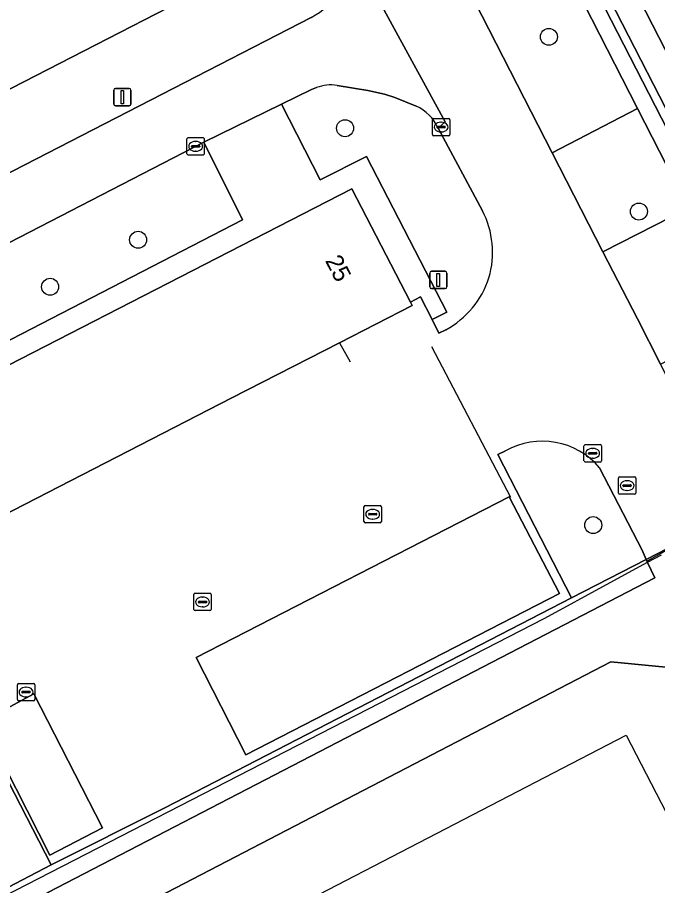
# Model space of a CAD drawing. Extents: x 158835 to 160077, y 386387 to 387778.
# Drawn here: x 159734.01 to 159770.88, y 387370.76 to 387420.75 of the extents above; entities that cross this region are included whole.
import ezdxf

# ---------------------------------------------------------------- set-up
doc = ezdxf.new("R2010")
doc.units = 0
for name, color, linetype in [('IMGEO_Berm_groen', 7, 'Continuous'), ('IMGEO_Boom', 7, 'Continuous'), ('IMGEO_Groenvoorziening', 7, 'Continuous'), ('IMGEO_Haag', 7, 'Continuous'), ('IMGEO_Hek', 7, 'Continuous'), ('IMGEO_Kolk', 7, 'Continuous'), ('IMGEO_Lichtmast', 7, 'Continuous'), ('IMGEO_Oever', 7, 'Continuous'), ('IMGEO_Pand', 7, 'Continuous'), ('IMGEO_Pand_nummerreeks', 7, 'Continuous'), ('IMGEO_Pand_vergunning_verleend', 7, 'Continuous'), ('IMGEO_Rijbaan_lokaal_gesloten', 7, 'Continuous'), ('IMGEO_Rijbaan_lokaal_open', 7, 'Continuous'), ('IMGEO_Voetpad_gesloten', 7, 'Continuous'), ('IMGEO_Voetpad_open', 7, 'Continuous'), ('IMGEO_Waterloop', 7, 'Continuous')]:
    doc.layers.add(name, color=color, linetype=linetype)

msp = doc.modelspace()

# ---------------------------------------------------------------- linework, layer by layer
at = {"layer": 'IMGEO_Berm_groen'}
msp.add_lwpolyline([(159790.305, 387377.55), (159754.776, 387446.721), (159753.98, 387446.313), (159769.724, 387415.495), (159772.655, 387409.758), (159775.938, 387403.333), (159779.16, 387397.025), (159780.272, 387394.849), (159780.474, 387394.454), (159786.225, 387383.196), (159790.006, 387375.795), (159791.845, 387376.735), (159794.612, 387378.149)], dxfattribs=at)
at = {"layer": 'IMGEO_Boom'}
for centre in [(159764.613, 387419.63), (159752.874, 387414.367), (159769.798, 387409.571), (159740.961, 387407.946), (159735.891, 387405.239), (159767.165, 387391.519)]:
    msp.add_circle(centre, 0.489, dxfattribs=at)
at = {"layer": 'IMGEO_Groenvoorziening'}
for points in [[(159727.771, 387497.616), (159722.746, 387495.031), (159764.804, 387412.946), (159769.724, 387415.495), (159753.98, 387446.313), (159752.735, 387445.675), (159752.087, 387446.941), (159753.333, 387447.58)], [(159723.943, 387481.181), (159721.08, 387479.72), (159732.619, 387457.296), (159697.337, 387439.219), (159697.376, 387439.142), (159650.755, 387415.326), (159646.442, 387429.405), (159644.163, 387428.242), (159638.355, 387439.623), (159635.331, 387438.07), (159664.569, 387381.214), (159667.668, 387382.805), (159651.375, 387414.54), (159664.922, 387421.501), (159710.981, 387445.157), (159723.275, 387421.205), (159726.217, 387422.712), (159730.211, 387414.915), (159751.682, 387425.938)], [(159772.655, 387409.758), (159769.724, 387415.495), (159764.804, 387412.946), (159767.719, 387407.256)], [(159772.655, 387409.758), (159767.719, 387407.256), (159769.714, 387403.394), (159771.044, 387400.791), (159775.938, 387403.333)], [(159770.707, 387388.476), (159770.301, 387389.371), (159770.223, 387389.543), (159765.923, 387387.325), (159742.502, 387375.246), (159735.954, 387371.95), (159726.881, 387367.224), (159720.912, 387364.156), (159720.651, 387364.022), (159720.185, 387363.782), (159722.852, 387358.497), (159723.559, 387358.876), (159721.493, 387362.997), (159723.885, 387364.193), (159735.76, 387370.365)]]:
    msp.add_lwpolyline(points, close=True, dxfattribs=at)
for points in [[(159635.331, 387438.07), (159638.355, 387439.623), (159634.334, 387447.502), (159680.952, 387471.272), (159680.971, 387471.209), (159681.006, 387471.095), (159716.148, 387489.228), (159718.91, 387484.265), (159723.199, 387486.46), (159719.646, 387493.39), (159628.525, 387446.043), (159643.217, 387417.533), (159664.437, 387376.249), (159750.933, 387420.751)], [(159753.042, 387428.248), (159725.498, 387481.975), (159723.943, 387481.181), (159751.682, 387425.938), (159730.211, 387414.915), (159731.68, 387412.046), (159708.425, 387403.51), (159709.813, 387400.82), (159669.14, 387379.939), (159667.668, 387382.805), (159664.569, 387381.214), (159635.331, 387438.07)], [(159756.973, 387415.638), (159755.746, 387416.142), (159755.156, 387416.325), (159754.189, 387416.546), (159752.419, 387416.835)], [(159751.232, 387416.713), (159750.952, 387416.595), (159749.216, 387415.749), (159751.436, 387411.392), (159754.109, 387412.748), (159758.744, 387403.78), (159757.884, 387403.346), (159758.28, 387402.577), (159758.687, 387402.765)], [(159760.784, 387409.619), (159758.24, 387414.365), (159758.227, 387414.389)], [(159723.802, 387397.136), (159746.978, 387409.095), (159744.741, 387413.566), (159706.436, 387393.805)], [(159762.118, 387395.789), (159761.675, 387395.573), (159765.923, 387387.325)], [(159765.923, 387387.325), (159770.223, 387389.543), (159769.987, 387390.065), (159767.537, 387394.823)], [(159778.894, 387373.989), (159773.928, 387383.096), (159768.172, 387383.643), (159737.214, 387367.553), (159752.959, 387337.18), (159751.187, 387336.249), (159758.356, 387322.392), (159747.199, 387316.62), (159748.543, 387313.997), (159801.517, 387341.205), (159806.44, 387343.733), (159793.244, 387369.48)]]:
    msp.add_lwpolyline(points, dxfattribs=at)
for centre, radius, start, end in [((159748.276, 387425.543), 5.479, 299.0032, 344.2965), ((159752.068, 387414.418), 2.442, 81.7267, 110.0099), ((159755.936, 387413.342), 2.519, 24.5489, 65.68), ((159756.18, 387407.218), 5.192, 343.625, 27.5467), ((159756.132, 387407.4), 5.292, 298.8644, 341.8836), ((159764.242, 387392.024), 4.323, 40.3502, 119.4349)]:
    msp.add_arc(centre, radius, start, end, dxfattribs=at)
at = {"layer": 'IMGEO_Haag'}
msp.add_lwpolyline([(159770.707, 387388.476), (159770.301, 387389.371), (159770.223, 387389.543), (159765.923, 387387.325), (159742.502, 387375.246), (159735.954, 387371.95), (159726.881, 387367.224), (159720.912, 387364.156), (159720.651, 387364.022), (159720.185, 387363.782), (159722.852, 387358.497), (159723.559, 387358.876), (159721.493, 387362.997), (159723.885, 387364.193), (159735.76, 387370.365)], close=True, dxfattribs=at)
at = {"layer": 'IMGEO_Hek'}
for points in [[(159727.771, 387497.616), (159753.333, 387447.58), (159753.98, 387446.313), (159769.724, 387415.495)], [(159769.724, 387415.495), (159772.655, 387409.758)], [(159752.56, 387402.016), (159753.167, 387400.922)], [(159757.851, 387401.805), (159762.401, 387393.126)], [(159776.016, 387392.647), (159770.27, 387389.44)], [(159771.074, 387389.79), (159770.277, 387389.358), (159766.217, 387387.156)], [(159766.088, 387387.087), (159764.322, 387386.129)], [(159766.217, 387387.156), (159766.088, 387387.087)], [(159764.322, 387386.129), (159720.318, 387363.519)]]:
    msp.add_lwpolyline(points, dxfattribs=at)
at = {"layer": 'IMGEO_Kolk'}
for p, q in [((159757.905, 387414.008), (159757.905, 387414.86)), ((159757.98, 387414.934), (159758.832, 387414.934)), ((159758.906, 387414.86), (159758.906, 387414.008)), ((159758.164, 387414.428), (159758.164, 387414.44)), ((159758.602, 387414.391), (159758.204, 387414.391)), ((159758.207, 387414.477), (159758.605, 387414.477)), ((159758.393, 387414.714), (159758.418, 387414.714)), ((159758.648, 387414.44), (159758.648, 387414.428)), ((159743.846, 387413.826), (159744.698, 387413.826)), ((159758.832, 387413.934), (159757.98, 387413.934)), ((159758.416, 387414.154), (159758.391, 387414.154)), ((159743.771, 387412.9), (159743.771, 387413.752)), ((159744.03, 387413.32), (159744.03, 387413.332)), ((159744.468, 387413.283), (159744.07, 387413.283)), ((159744.073, 387413.369), (159744.471, 387413.369)), ((159744.259, 387413.606), (159744.284, 387413.606)), ((159744.514, 387413.332), (159744.514, 387413.32)), ((159744.772, 387413.752), (159744.772, 387412.9)), ((159744.698, 387412.826), (159743.846, 387412.826)), ((159744.282, 387413.046), (159744.257, 387413.046)), ((159766.635, 387395.224), (159766.635, 387396.076)), ((159766.71, 387396.15), (159767.562, 387396.15)), ((159767.123, 387395.93), (159767.148, 387395.93)), ((159767.636, 387396.076), (159767.636, 387395.224)), ((159766.894, 387395.644), (159766.894, 387395.656)), ((159767.332, 387395.607), (159766.934, 387395.607)), ((159766.937, 387395.693), (159767.335, 387395.693)), ((159767.146, 387395.37), (159767.121, 387395.37)), ((159767.378, 387395.656), (159767.378, 387395.644)), ((159767.562, 387395.15), (159766.71, 387395.15)), ((159768.691, 387394.29), (159769.543, 387394.29)), ((159768.616, 387393.364), (159768.616, 387394.216)), ((159768.875, 387393.784), (159768.875, 387393.796)), ((159768.918, 387393.833), (159769.316, 387393.833)), ((159769.104, 387394.07), (159769.129, 387394.07)), ((159769.359, 387393.796), (159769.359, 387393.784)), ((159769.617, 387394.216), (159769.617, 387393.364)), ((159769.543, 387393.29), (159768.691, 387393.29)), ((159769.313, 387393.747), (159768.915, 387393.747)), ((159769.127, 387393.51), (159769.102, 387393.51)), ((159753.964, 387391.717), (159753.964, 387392.569)), ((159754.039, 387392.643), (159754.891, 387392.643)), ((159754.452, 387392.423), (159754.477, 387392.423)), ((159754.965, 387392.569), (159754.965, 387391.717)), ((159754.223, 387392.137), (159754.223, 387392.149)), ((159754.661, 387392.1), (159754.263, 387392.1)), ((159754.266, 387392.186), (159754.664, 387392.186)), ((159754.475, 387391.863), (159754.45, 387391.863)), ((159754.707, 387392.149), (159754.707, 387392.137)), ((159754.891, 387391.643), (159754.039, 387391.643)), ((159744.169, 387386.665), (159744.169, 387387.517)), ((159744.244, 387387.591), (159745.096, 387387.591)), ((159744.657, 387387.371), (159744.682, 387387.371)), ((159745.17, 387387.517), (159745.17, 387386.665)), ((159744.428, 387387.085), (159744.428, 387387.097)), ((159744.866, 387387.048), (159744.468, 387387.048)), ((159744.471, 387387.134), (159744.869, 387387.134)), ((159744.68, 387386.811), (159744.655, 387386.811)), ((159744.912, 387387.097), (159744.912, 387387.085)), ((159745.096, 387386.591), (159744.244, 387386.591)), ((159734.005, 387381.477), (159734.005, 387382.329)), ((159734.08, 387382.403), (159734.932, 387382.403)), ((159735.006, 387382.329), (159735.006, 387381.477)), ((159734.264, 387381.897), (159734.264, 387381.909)), ((159734.702, 387381.86), (159734.304, 387381.86)), ((159734.307, 387381.946), (159734.705, 387381.946)), ((159734.493, 387382.183), (159734.518, 387382.183)), ((159734.748, 387381.909), (159734.748, 387381.897)), ((159734.932, 387381.403), (159734.08, 387381.403)), ((159734.516, 387381.623), (159734.491, 387381.623))]:
    msp.add_line(p, q, dxfattribs=at)
for points in [[(159757.905, 387414.008), (159757.905, 387414.86)], [(159757.98, 387414.934), (159758.832, 387414.934)], [(159758.906, 387414.86), (159758.906, 387414.008)], [(159743.846, 387413.826), (159744.698, 387413.826)], [(159758.832, 387413.934), (159757.98, 387413.934)], [(159743.771, 387412.9), (159743.771, 387413.752)], [(159744.772, 387413.752), (159744.772, 387412.9)], [(159744.698, 387412.826), (159743.846, 387412.826)], [(159766.635, 387395.224), (159766.635, 387396.076)], [(159766.71, 387396.15), (159767.562, 387396.15)], [(159767.636, 387396.076), (159767.636, 387395.224)], [(159767.562, 387395.15), (159766.71, 387395.15)], [(159768.691, 387394.29), (159769.543, 387394.29)], [(159768.616, 387393.364), (159768.616, 387394.216)], [(159769.617, 387394.216), (159769.617, 387393.364)], [(159769.543, 387393.29), (159768.691, 387393.29)], [(159753.964, 387391.717), (159753.964, 387392.569)], [(159754.039, 387392.643), (159754.891, 387392.643)], [(159754.965, 387392.569), (159754.965, 387391.717)], [(159754.891, 387391.643), (159754.039, 387391.643)], [(159744.169, 387386.665), (159744.169, 387387.517)], [(159744.244, 387387.591), (159745.096, 387387.591)], [(159745.17, 387387.517), (159745.17, 387386.665)], [(159745.096, 387386.591), (159744.244, 387386.591)], [(159734.005, 387381.477), (159734.005, 387382.329)], [(159734.08, 387382.403), (159734.932, 387382.403)], [(159735.006, 387382.329), (159735.006, 387381.477)], [(159734.932, 387381.403), (159734.08, 387381.403)]]:
    msp.add_lwpolyline(points, dxfattribs=at)
for centre, radius, start, end in [((159757.982, 387414.858), 0.0765, 91.552, 178.448), ((159757.982, 387414.858), 0.0765, 91.552, 178.448), ((159758.83, 387414.858), 0.0765, 1.552, 88.448), ((159758.83, 387414.858), 0.0765, 1.552, 88.448), ((159758.204, 387414.437), 0.0403, 85.8775, 175.7526), ((159758.201, 387414.427), 0.0366, 178.938, 274.7102), ((159758.605, 387414.434), 0.043, 264.8664, 352.4533), ((159758.609, 387414.439), 0.0386, 1.7309, 96.639), ((159743.848, 387413.75), 0.0765, 91.552, 178.448), ((159743.848, 387413.75), 0.0765, 91.552, 178.448), ((159744.696, 387413.75), 0.0765, 1.552, 88.448), ((159744.696, 387413.75), 0.0765, 1.552, 88.448), ((159757.982, 387414.01), 0.0765, 181.552, 268.448), ((159757.982, 387414.01), 0.0765, 181.552, 268.448), ((159758.83, 387414.01), 0.0765, 271.552, 358.448), ((159758.83, 387414.01), 0.0765, 271.552, 358.448), ((159744.07, 387413.329), 0.0403, 85.8775, 175.7526), ((159744.067, 387413.319), 0.0366, 178.938, 274.7102), ((159744.471, 387413.326), 0.043, 264.8664, 352.4533), ((159744.475, 387413.331), 0.0386, 1.7309, 96.639), ((159743.848, 387412.902), 0.0765, 181.552, 268.448), ((159743.848, 387412.902), 0.0765, 181.552, 268.448), ((159744.696, 387412.902), 0.0765, 271.552, 358.448), ((159744.696, 387412.902), 0.0765, 271.552, 358.448), ((159766.712, 387396.074), 0.0765, 91.552, 178.448), ((159766.712, 387396.074), 0.0765, 91.552, 178.448), ((159767.56, 387396.074), 0.0765, 1.552, 88.448), ((159767.56, 387396.074), 0.0765, 1.552, 88.448), ((159766.934, 387395.653), 0.0403, 85.8775, 175.7526), ((159766.931, 387395.643), 0.0366, 178.938, 274.7102), ((159767.335, 387395.65), 0.043, 264.8664, 352.4533), ((159767.339, 387395.655), 0.0386, 1.7309, 96.639), ((159766.712, 387395.226), 0.0765, 181.552, 268.448), ((159766.712, 387395.226), 0.0765, 181.552, 268.448), ((159767.56, 387395.226), 0.0765, 271.552, 358.448), ((159767.56, 387395.226), 0.0765, 271.552, 358.448), ((159768.693, 387394.214), 0.0765, 91.552, 178.448), ((159768.693, 387394.214), 0.0765, 91.552, 178.448), ((159769.541, 387394.214), 0.0765, 1.552, 88.448), ((159769.541, 387394.214), 0.0765, 1.552, 88.448), ((159768.915, 387393.793), 0.0403, 85.8775, 175.7526), ((159768.912, 387393.783), 0.0366, 178.938, 274.7102), ((159769.316, 387393.79), 0.043, 264.8664, 352.4533), ((159769.32, 387393.795), 0.0386, 1.7309, 96.639), ((159768.693, 387393.366), 0.0765, 181.552, 268.448), ((159768.693, 387393.366), 0.0765, 181.552, 268.448), ((159769.541, 387393.366), 0.0765, 271.552, 358.448), ((159769.541, 387393.366), 0.0765, 271.552, 358.448), ((159754.041, 387392.567), 0.0765, 91.552, 178.448), ((159754.041, 387392.567), 0.0765, 91.552, 178.448), ((159754.889, 387392.567), 0.0765, 1.552, 88.448), ((159754.889, 387392.567), 0.0765, 1.552, 88.448), ((159754.263, 387392.146), 0.0403, 85.8775, 175.7526), ((159754.26, 387392.136), 0.0366, 178.938, 274.7102), ((159754.664, 387392.143), 0.043, 264.8664, 352.4533), ((159754.668, 387392.148), 0.0386, 1.7309, 96.639), ((159754.041, 387391.719), 0.0765, 181.552, 268.448), ((159754.041, 387391.719), 0.0765, 181.552, 268.448), ((159754.889, 387391.719), 0.0765, 271.552, 358.448), ((159754.889, 387391.719), 0.0765, 271.552, 358.448), ((159744.246, 387387.515), 0.0765, 91.552, 178.448), ((159744.246, 387387.515), 0.0765, 91.552, 178.448), ((159745.094, 387387.515), 0.0765, 1.552, 88.448), ((159745.094, 387387.515), 0.0765, 1.552, 88.448), ((159744.468, 387387.094), 0.0403, 85.8775, 175.7526), ((159744.465, 387387.084), 0.0366, 178.938, 274.7102), ((159744.869, 387387.091), 0.043, 264.8664, 352.4533), ((159744.873, 387387.096), 0.0386, 1.7309, 96.639), ((159744.246, 387386.667), 0.0765, 181.552, 268.448), ((159744.246, 387386.667), 0.0765, 181.552, 268.448), ((159745.094, 387386.667), 0.0765, 271.552, 358.448), ((159745.094, 387386.667), 0.0765, 271.552, 358.448), ((159734.082, 387382.327), 0.0765, 91.552, 178.448), ((159734.082, 387382.327), 0.0765, 91.552, 178.448), ((159734.93, 387382.327), 0.0765, 1.552, 88.448), ((159734.93, 387382.327), 0.0765, 1.552, 88.448), ((159734.304, 387381.906), 0.0403, 85.8775, 175.7526), ((159734.301, 387381.896), 0.0366, 178.938, 274.7102), ((159734.705, 387381.903), 0.043, 264.8664, 352.4533), ((159734.709, 387381.908), 0.0386, 1.7309, 96.639), ((159734.082, 387381.479), 0.0765, 181.552, 268.448), ((159734.082, 387381.479), 0.0765, 181.552, 268.448), ((159734.93, 387381.479), 0.0765, 271.552, 358.448), ((159734.93, 387381.479), 0.0765, 271.552, 358.448)]:
    msp.add_arc(centre, radius, start, end, dxfattribs=at)
for centre, major_axis, ratio, start_param, end_param in [((159758.392, 387414.434), (-0.387, 0.002), 0.722429, 4.712389, 7.853982), ((159758.417, 387414.434), (-0.39, 0.002), 0.717154, 1.570796, 4.712389), ((159744.258, 387413.326), (-0.387, 0.002), 0.722429, 4.712389, 7.853982), ((159744.283, 387413.326), (-0.39, 0.002), 0.717154, 1.570796, 4.712389), ((159767.122, 387395.65), (-0.387, 0.002), 0.722429, 4.712389, 7.853982), ((159767.147, 387395.65), (-0.39, 0.002), 0.717154, 1.570796, 4.712389), ((159769.103, 387393.79), (-0.387, 0.002), 0.722429, 4.712389, 7.853982), ((159769.128, 387393.79), (-0.39, 0.002), 0.717154, 1.570796, 4.712389), ((159754.451, 387392.143), (-0.387, 0.002), 0.722429, 4.712389, 7.853982), ((159754.476, 387392.143), (-0.39, 0.002), 0.717154, 1.570796, 4.712389), ((159744.656, 387387.091), (-0.387, 0.002), 0.722429, 4.712389, 7.853982), ((159744.681, 387387.091), (-0.39, 0.002), 0.717154, 1.570796, 4.712389), ((159734.492, 387381.903), (-0.387, 0.002), 0.722429, 4.712389, 7.853982), ((159734.517, 387381.903), (-0.39, 0.002), 0.717154, 1.570796, 4.712389)]:
    msp.add_ellipse(centre, major_axis=major_axis, ratio=ratio, start_param=start_param, end_param=end_param, dxfattribs=at)
at = {"layer": 'IMGEO_Lichtmast'}
for p, q in [((159739.556, 387415.757), (159739.556, 387416.557)), ((159739.556, 387416.557), (159739.556, 387415.757)), ((159739.656, 387416.657), (159740.446, 387416.657)), ((159740.446, 387416.657), (159739.656, 387416.657)), ((159740.546, 387416.557), (159740.546, 387415.757)), ((159740.546, 387415.757), (159740.546, 387416.557)), ((159740.446, 387415.657), (159739.656, 387415.657)), ((159739.656, 387415.657), (159740.446, 387415.657)), ((159757.749, 387405.232), (159757.749, 387406.032)), ((159757.749, 387406.032), (159757.749, 387405.232)), ((159757.849, 387406.132), (159758.639, 387406.132)), ((159758.639, 387406.132), (159757.849, 387406.132)), ((159758.739, 387406.032), (159758.739, 387405.232)), ((159758.739, 387405.232), (159758.739, 387406.032)), ((159758.639, 387405.132), (159757.849, 387405.132)), ((159757.849, 387405.132), (159758.639, 387405.132))]:
    msp.add_line(p, q, dxfattribs=at)
for points in [[(159739.976, 387416.532), (159740.126, 387416.532), (159740.126, 387415.782), (159739.976, 387415.782), (159739.976, 387416.532)], [(159758.169, 387406.007), (159758.319, 387406.007), (159758.319, 387405.257), (159758.169, 387405.257), (159758.169, 387406.007)]]:
    msp.add_lwpolyline(points, dxfattribs=at)
for centre, start, end in [((159739.656, 387416.557), 90, 180), ((159739.656, 387416.557), 90, 180), ((159740.446, 387416.557), 0, 90), ((159740.446, 387416.557), 360, 90), ((159739.656, 387415.757), 180, 270), ((159739.656, 387415.757), 180, 270), ((159740.446, 387415.757), 270, 0), ((159740.446, 387415.757), 270, 0), ((159757.849, 387406.032), 90, 180), ((159757.849, 387406.032), 90, 180), ((159758.639, 387406.032), 0, 90), ((159758.639, 387406.032), 360, 90), ((159757.849, 387405.232), 180, 270), ((159757.849, 387405.232), 180, 270), ((159758.639, 387405.232), 270, 0), ((159758.639, 387405.232), 270, 0)]:
    msp.add_arc(centre, 0.1, start, end, dxfattribs=at)
at = {"layer": 'IMGEO_Oever'}
for points in [[(159756.989, 387447.855), (159756.558, 387447.633), (159791.944, 387378.719), (159791.991, 387378.641)], [(159790.714, 387377.815), (159755.208, 387446.942), (159754.776, 387446.721), (159790.305, 387377.55)]]:
    msp.add_lwpolyline(points, dxfattribs=at)
at = {"layer": 'IMGEO_Pand'}
msp.add_lwpolyline([(159756.735, 387404.159), (159756.635, 387404.352), (159753.265, 387410.88), (159724.315, 387396.032), (159727.237, 387390.385), (159727.795, 387389.306), (159746.364, 387398.836), (159752.56, 387402.016)], close=True, dxfattribs=at)
at = {"layer": 'IMGEO_Pand_vergunning_verleend'}
msp.add_lwpolyline([(159738.407, 387363.531), (159769.063, 387379.42), (159775.116, 387367.742), (159763.634, 387361.79), (159770.297, 387348.936), (159751.123, 387338.998)], close=True, dxfattribs=at)
at = {"layer": 'IMGEO_Rijbaan_lokaal_gesloten'}
msp.add_lwpolyline([(159735.879, 387372.506), (159738.911, 387374.082), (159734.952, 387381.801), (159731.963, 387380.194)], close=True, dxfattribs=at)
at = {"layer": 'IMGEO_Rijbaan_lokaal_open'}
for points in [[(159767.537, 387394.823), (159769.987, 387390.065), (159770.223, 387389.543), (159776.356, 387392.694), (159775.496, 387394.403), (159774.564, 387393.904), (159774.3, 387394.421), (159771.044, 387400.791), (159769.714, 387403.394), (159767.719, 387407.256), (159764.804, 387412.946), (159722.746, 387495.031), (159713.041, 387513.972), (159710.349, 387519.35), (159707.078, 387517.905), (159719.646, 387493.39), (159723.199, 387486.46), (159725.498, 387481.975), (159753.042, 387428.248)], [(159753.551, 387424.06), (159758.637, 387414.73), (159758.24, 387414.365), (159760.784, 387409.619)], [(159758.227, 387414.389), (159758.24, 387414.365), (159758.637, 387414.73), (159753.551, 387424.06)], [(159750.933, 387420.751), (159664.437, 387376.249), (159663.338, 387375.684), (159611.506, 387349.049), (159609.967, 387349.169), (159616.436, 387336.307), (159616.496, 387336.288)], [(159752.419, 387416.835), (159754.189, 387416.546), (159755.156, 387416.325), (159755.746, 387416.142), (159756.973, 387415.638)], [(159620.945, 387349.895), (159632.72, 387355.943), (159687.137, 387383.892), (159705.658, 387393.406), (159706.436, 387393.805), (159744.741, 387413.566), (159749.216, 387415.749), (159750.952, 387416.595), (159751.232, 387416.713)], [(159758.687, 387402.765), (159758.28, 387402.577), (159757.884, 387403.346), (159757.212, 387404.651), (159756.635, 387404.352), (159756.735, 387404.159), (159752.56, 387402.016), (159746.364, 387398.836), (159727.795, 387389.306)], [(159765.923, 387387.325), (159761.675, 387395.573), (159762.118, 387395.789)], [(159782.974, 387377.329), (159779.822, 387383.625), (159779.549, 387384.17), (159775.955, 387391.234), (159776.87, 387391.673), (159776.556, 387392.297), (159776.356, 387392.694), (159770.223, 387389.543), (159770.301, 387389.371), (159770.707, 387388.476), (159735.76, 387370.365), (159737.182, 387367.614), (159737.214, 387367.553), (159768.172, 387383.643), (159773.928, 387383.096), (159778.894, 387373.989)], [(159731.706, 387380.178), (159735.954, 387371.95), (159742.502, 387375.246), (159765.923, 387387.325)]]:
    msp.add_lwpolyline(points, dxfattribs=at)
for points in [[(159762.33, 387393.146), (159765.216, 387387.58), (159747.162, 387378.296), (159744.301, 387383.886)], [(159765.216, 387387.58), (159762.33, 387393.146), (159744.301, 387383.886), (159747.162, 387378.296)], [(159738.911, 387374.082), (159735.879, 387372.506), (159731.963, 387380.194), (159734.952, 387381.801)]]:
    msp.add_lwpolyline(points, close=True, dxfattribs=at)
for centre, radius, start, end in [((159748.276, 387425.543), 5.479, 299.0032, 344.2965), ((159752.068, 387414.418), 2.442, 81.7267, 110.0099), ((159755.936, 387413.342), 2.519, 24.5489, 65.68), ((159756.18, 387407.218), 5.192, 343.625, 27.5467), ((159756.132, 387407.4), 5.292, 298.8644, 341.8836), ((159764.242, 387392.024), 4.323, 40.3502, 119.4349)]:
    msp.add_arc(centre, radius, start, end, dxfattribs=at)
at = {"layer": 'IMGEO_Voetpad_gesloten'}
msp.add_lwpolyline([(159726.881, 387367.224), (159735.954, 387371.95), (159731.706, 387380.178), (159722.702, 387375.526)], close=True, dxfattribs=at)
at = {"layer": 'IMGEO_Voetpad_open'}
msp.add_lwpolyline([(159753.265, 387410.88), (159756.635, 387404.352), (159757.212, 387404.651), (159757.884, 387403.346), (159758.744, 387403.78), (159754.109, 387412.748), (159751.436, 387411.392), (159749.216, 387415.749), (159744.741, 387413.566), (159746.978, 387409.095), (159723.802, 387397.136), (159723.926, 387396.878), (159724.315, 387396.032)], close=True, dxfattribs=at)
at = {"layer": 'IMGEO_Waterloop'}
for points in [[(159756.558, 387447.633), (159755.208, 387446.942), (159790.714, 387377.815)], [(159791.991, 387378.641), (159791.944, 387378.719), (159756.558, 387447.633)]]:
    msp.add_lwpolyline(points, dxfattribs=at)

# ---------------------------------------------------------------- texts
at = {"layer": 'IMGEO_Pand_nummerreeks'}
msp.add_text('25', height=1, rotation=297.307, dxfattribs=at).set_placement((159751.708, 387406.747))

doc.saveas('drawing.dxf')
